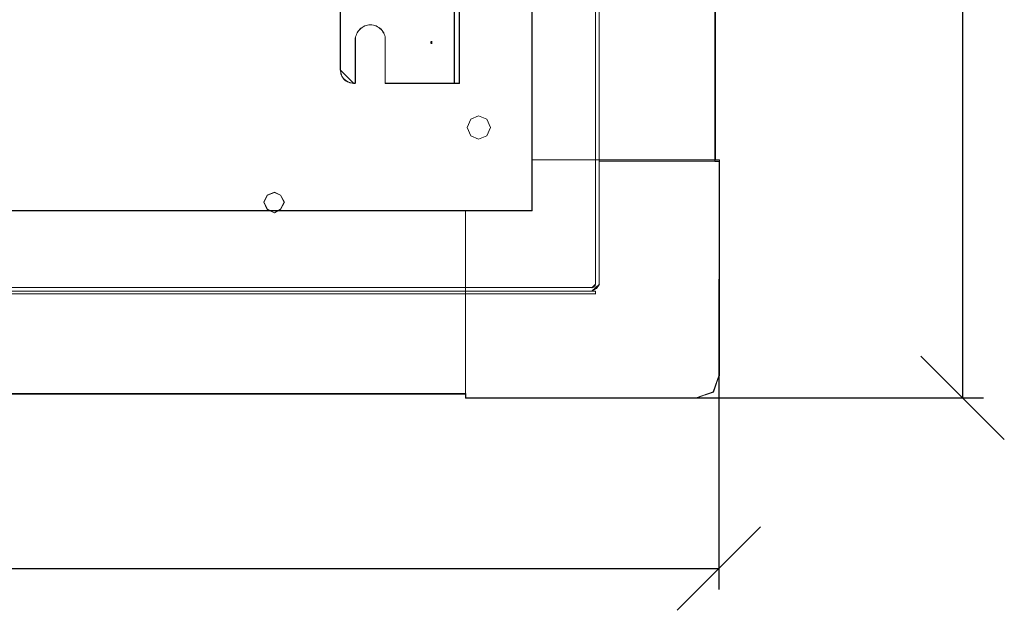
# Model space of a CAD drawing. Header units: millimetres. Extents: x -1290 to 1795, y -4192 to -1311.
# Tile 874 of 1056: x 1496 to 1555, y -2363 to -2328. Entities that reach past the tile are written whole.
import ezdxf

# ---------------------------------------------------------------- set-up
doc = ezdxf.new("R2010")
doc.units = ezdxf.units.MM
doc.layers.add('$EL_istn', color=7, linetype='Continuous', lineweight=15)
doc.layers.add('Aparatura', color=7, linetype='Continuous', lineweight=13)
doc.layers.add('51', color=7, linetype='Continuous')
doc.styles.get("Standard").update_dxf_attribs({"font": 'ARIALN.TTF', "width": 0.8})
doc.dimstyles.new('100', dxfattribs={"dimtxt": 15, "dimasz": 10, "dimexe": 1.25, "dimexo": 0.625, "dimtad": 1, "dimdec": 0, "dimtxsty": 'Standard', "dimblk": 'OBLIQUE', "dimcen": 2.5, "dimadec": 0, "dimazin": 0, "dimtfac": 1, "dimtdec": 0, "dimtmove": 0, "dimatfit": 3, "dimldrblk": 'NONE', "dimfxl": 1, "dimarcsym": 0})

# ---------------------------------------------------------------- blocks, each defined once
blk = doc.blocks.new('*U316')
at = {"layer": '51', "color": 254}
for points in [[(580.286061, -949.303258), (580.84643, -949.303258), (580.286061, -949.303258)], [(580.56356, -948.902865), (580.56356, -949.707242), (580.56356, -948.902865)]]:
    blk.add_lwpolyline(points, close=True, dxfattribs=at)
blk = doc.blocks.new('_Oblique')
at = {"color": 0, "linetype": 'ByBlock', "lineweight": -2}
blk.add_line((-0.5, -0.5), (0.5, 0.5), dxfattribs=at)
blk = doc.blocks.new('*D318')
at = {"layer": '$EL_istn', "color": 0, "linetype": 'Continuous', "lineweight": -2, "ltscale": 0.1}
for p, q in [((1529.843, -2128.058), (1554.067, -2128.058)), ((1552.817, -2128.058), (1552.817, -2350.458)), ((1531.244, -2350.458), (1554.067, -2350.458))]:
    blk.add_line(p, q, dxfattribs=at)
at = {"layer": 'Defpoints', "color": 0}
for p in [(1529.218, -2128.058), (1530.619, -2350.458), (1552.817, -2350.458)]:
    blk.add_point(p, dxfattribs=at)
at = {"layer": '$EL_istn', "color": 0, "linetype": 'ByBlock', "lineweight": -2, "xscale": 5, "yscale": 5, "zscale": 5}
for p, rotation in [((1552.817, -2128.058), 90), ((1552.817, -2350.458), 270)]:
    blk.add_blockref('_Oblique', p, dxfattribs=dict(at, rotation=rotation))
at = {"layer": '$EL_istn', "color": 0, "lineweight": 5, "insert": (1548.176, -2239.258), "char_height": 8, "attachment_point": 5, "rotation": 90}
blk.add_mtext('1112', dxfattribs=at)
blk = doc.blocks.new('_None')
blk = doc.blocks.new('*D319')
at = {"layer": '$EL_istn', "color": 0, "linetype": 'Continuous', "lineweight": -2, "ltscale": 0.1}
for p, q in [((1538.191, -2343.343), (1538.191, -2361.943)), ((1404.613, -2346.396), (1404.613, -2361.943)), ((1404.613, -2360.693), (1538.191, -2360.693))]:
    blk.add_line(p, q, dxfattribs=at)
at = {"layer": 'Defpoints', "color": 0}
for p in [(1538.191, -2342.718), (1404.613, -2345.771), (1538.191, -2360.693)]:
    blk.add_point(p, dxfattribs=at)
at = {"layer": '$EL_istn', "color": 0, "linetype": 'ByBlock', "lineweight": -2, "xscale": 5, "yscale": 5, "zscale": 5, "rotation": 180}
blk.add_blockref('_Oblique', (1404.613, -2360.693), dxfattribs=at)
at = {"layer": '$EL_istn', "color": 0, "linetype": 'ByBlock', "lineweight": -2, "xscale": 5, "yscale": 5, "zscale": 5}
blk.add_blockref('_Oblique', (1538.191, -2360.693), dxfattribs=at)
at = {"layer": '$EL_istn', "color": 0, "lineweight": 5, "insert": (1471.402, -2355.984), "char_height": 8, "attachment_point": 5}
blk.add_mtext('668', dxfattribs=at)

msp = doc.modelspace()

# ---------------------------------------------------------------- linework, layer by layer
at = {"layer": 'Aparatura', "color": 7, "lineweight": 13}
for points in [[(1530.782, -2343.641), (1530.782, -2134.959), (1530.782, -2343.641)], [(1531.005, -2343.641), (1531.005, -2134.959), (1531.005, -2343.641)], [(1526.971, -2142.237), (1526.971, -2336.183), (1536.769, -2336.183), (1537.993, -2336.183), (1537.993, -2142.237), (1536.769, -2142.237), (1526.971, -2142.237)], [(1526.971, -2142.237), (1526.971, -2336.183), (1536.769, -2336.183), (1537.993, -2336.183), (1537.993, -2142.237), (1536.769, -2142.237), (1526.971, -2142.237)], [(1537.943, -2336.274), (1537.943, -2142.327), (1537.943, -2336.274)], [(1526.987, -2239.272), (1416.071, -2239.272), (1416.071, -2339.228), (1526.987, -2339.228), (1526.987, -2239.272)], [(1515.473, -2330.783), (1515.473, -2326.779), (1515.473, -2330.783)], [(1522.314, -2326.779), (1522.314, -2330.978), (1522.314, -2326.779)], [(1522.314, -2326.779), (1522.314, -2330.976), (1522.314, -2331.59), (1522.621, -2331.59), (1522.621, -2330.976), (1522.621, -2326.779), (1522.314, -2326.779)], [(1522.322, -2326.787), (1522.322, -2330.971), (1522.322, -2331.582), (1522.614, -2331.582), (1522.614, -2330.971), (1522.614, -2326.787), (1522.322, -2326.787)], [(1522.606, -2326.779), (1522.606, -2330.978), (1522.606, -2326.779)], [(1516.377, -2331.59), (1516.377, -2328.975), (1516.377, -2331.59)], [(1518.171, -2331.59), (1518.171, -2328.975), (1518.171, -2331.59)], [(1515.473, -2330.769), (1515.487, -2330.854), (1515.502, -2330.924), (1515.516, -2331.009), (1515.544, -2331.08), (1515.572, -2331.151), (1515.615, -2331.222), (1515.657, -2331.292), (1515.714, -2331.349), (1515.785, -2331.406), (1515.841, -2331.448), (1515.912, -2331.49), (1515.983, -2331.519), (1516.054, -2331.547), (1516.139, -2331.561), (1516.21, -2331.575), (1516.295, -2331.59), (1515.473, -2330.769)], [(1522.314, -2330.963), (1522.314, -2331.59), (1522.314, -2330.963)], [(1522.606, -2331.59), (1522.606, -2330.963), (1522.606, -2331.59)], [(1516.392, -2331.575), (1516.28, -2331.575), (1516.392, -2331.575)], [(1522.232, -2331.575), (1518.171, -2331.575), (1522.232, -2331.575)], [(1522.329, -2331.575), (1522.217, -2331.575), (1522.329, -2331.575)], [(1522.621, -2331.575), (1522.314, -2331.575), (1522.621, -2331.575)], [(1524.488, -2334.242), (1524.275, -2333.742), (1523.775, -2333.542), (1523.3, -2333.742), (1523.087, -2334.242), (1523.3, -2334.742), (1523.775, -2334.929), (1524.275, -2334.742), (1524.488, -2334.242)], [(1523.775, -2333.542), (1524.275, -2333.742), (1524.488, -2334.242), (1524.275, -2334.742), (1523.775, -2334.929), (1523.3, -2334.742), (1523.087, -2334.242), (1523.3, -2333.742), (1523.775, -2333.542)], [(1536.769, -2336.183), (1526.971, -2336.183), (1526.971, -2339.213), (1522.981, -2339.213), (1522.981, -2349.013), (1522.981, -2349.138), (1522.981, -2350.236), (1522.981, -2350.472), (1536.769, -2350.472), (1537.868, -2350.111), (1538.229, -2349.013), (1538.229, -2336.183), (1537.993, -2336.183), (1536.769, -2336.183)], [(1536.769, -2336.183), (1526.971, -2336.183), (1526.971, -2339.213), (1522.981, -2339.213), (1522.981, -2349.013), (1522.981, -2349.138), (1522.981, -2350.236), (1522.981, -2350.472), (1536.769, -2350.472), (1537.868, -2350.111), (1538.229, -2349.013), (1538.229, -2336.183), (1537.993, -2336.183), (1536.769, -2336.183)], [(1531.005, -2336.259), (1536.832, -2336.259), (1531.005, -2336.259)], [(1536.817, -2336.259), (1538.222, -2336.259), (1536.817, -2336.259)], [(1538.207, -2336.259), (1538.207, -2349.131), (1538.207, -2336.259)], [(1512.124, -2338.712), (1511.898, -2338.29), (1511.532, -2338.121), (1511.096, -2338.29), (1510.885, -2338.712), (1511.096, -2339.149), (1511.532, -2339.36), (1511.898, -2339.149), (1512.124, -2338.712)], [(1512.124, -2338.712), (1511.898, -2338.29), (1511.532, -2338.121), (1511.096, -2338.29), (1510.885, -2338.712), (1511.096, -2339.149), (1511.532, -2339.36), (1511.898, -2339.149), (1512.124, -2338.712)], [(1512.116, -2338.713), (1511.894, -2338.296), (1511.532, -2338.129), (1511.101, -2338.296), (1510.892, -2338.713), (1511.101, -2339.144), (1511.532, -2339.352), (1511.894, -2339.144), (1512.116, -2338.713)], [(1522.982, -2339.213), (1420.076, -2339.213), (1420.076, -2349.013), (1420.076, -2349.138), (1420.076, -2350.236), (1522.982, -2350.236), (1522.982, -2349.138), (1522.982, -2349.013), (1522.982, -2339.213)], [(1522.982, -2339.213), (1420.076, -2339.213), (1420.076, -2349.013), (1420.076, -2349.138), (1420.076, -2350.236), (1522.982, -2350.236), (1522.982, -2349.138), (1522.982, -2349.013), (1522.982, -2339.213)], [(1412.26, -2344.043), (1530.797, -2344.043), (1412.26, -2344.043)], [(1416.098, -2343.834), (1527.808, -2343.834), (1416.098, -2343.834)], [(1527.793, -2343.834), (1530.589, -2343.834), (1527.793, -2343.834)], [(1527.793, -2344.043), (1530.589, -2344.043), (1527.793, -2344.043)], [(1530.573, -2344.058), (1530.847, -2343.899), (1531.02, -2343.626), (1530.573, -2344.058)], [(1530.573, -2343.849), (1530.753, -2343.79), (1530.797, -2343.626), (1530.573, -2343.849)], [(1530.782, -2344.043), (1530.782, -2344.225), (1530.782, -2344.043)], [(1412.26, -2344.21), (1530.797, -2344.21), (1412.26, -2344.21)], [(1522.996, -2344.21), (1522.996, -2349.131), (1522.996, -2344.21)], [(1528.599, -2344.21), (1528.989, -2344.21), (1528.599, -2344.21)], [(1528.975, -2344.21), (1530.213, -2344.21), (1528.975, -2344.21)], [(1522.996, -2349.061), (1522.996, -2350.466), (1522.996, -2349.061)], [(1420.047, -2350.187), (1523.01, -2350.187), (1420.047, -2350.187)], [(1536.832, -2350.451), (1522.996, -2350.451), (1536.832, -2350.451)]]:
    msp.add_lwpolyline(points, close=True, dxfattribs=at)
for points in [[(1526.971, -2339.214), (1526.971, -2139.331)], [(1526.987, -2139.317), (1526.987, -2339.228)], [(1537.958, -2142.328), (1537.958, -2336.273), (1538.222, -2336.273), (1538.222, -2349.076), (1537.847, -2350.09), (1536.831, -2350.466), (1523.009, -2350.466), (1523.009, -2350.202), (1420.049, -2350.202), (1420.049, -2350.466), (1406.226, -2350.466), (1405.267, -2350.09), (1404.836, -2349.076), (1404.836, -2336.273), (1405.1, -2336.273), (1405.1, -2336.273), (1405.1, -2142.328)], [(1537.958, -2142.328), (1537.958, -2336.273), (1538.222, -2336.273), (1538.222, -2349.076), (1537.847, -2350.09), (1536.831, -2350.466), (1523.009, -2350.466), (1523.009, -2350.202), (1420.049, -2350.202), (1420.049, -2350.466), (1406.226, -2350.466), (1405.267, -2350.09), (1404.836, -2349.076), (1404.836, -2336.273), (1405.1, -2336.273), (1405.1, -2336.273), (1405.1, -2142.328)], [(1537.951, -2142.334), (1537.951, -2336.267), (1538.215, -2336.267), (1538.215, -2349.069), (1537.84, -2350.083), (1536.824, -2350.459), (1523.003, -2350.459), (1523.003, -2350.195), (1420.054, -2350.195), (1420.054, -2350.459), (1406.233, -2350.459), (1405.274, -2350.083), (1404.843, -2349.069), (1404.843, -2336.267), (1405.107, -2336.267), (1405.107, -2336.267), (1405.107, -2142.334)], [(1537.992, -2336.183), (1537.992, -2142.237)], [(1515.474, -2326.794), (1515.474, -2330.783), (1515.488, -2330.867), (1515.502, -2330.936), (1515.516, -2331.02), (1515.544, -2331.089), (1515.571, -2331.159), (1515.613, -2331.228), (1515.655, -2331.298), (1515.711, -2331.353), (1515.78, -2331.409), (1515.836, -2331.451), (1515.906, -2331.492), (1515.976, -2331.52), (1516.045, -2331.548), (1516.129, -2331.562), (1516.198, -2331.576), (1516.282, -2331.59), (1516.38, -2331.59), (1516.38, -2328.99), (1516.38, -2328.893), (1516.394, -2328.809), (1516.421, -2328.726), (1516.449, -2328.642), (1516.491, -2328.559), (1516.533, -2328.49), (1516.589, -2328.42), (1516.644, -2328.351), (1516.714, -2328.295), (1516.784, -2328.239), (1516.853, -2328.198), (1516.937, -2328.156), (1517.021, -2328.128), (1517.104, -2328.1), (1517.188, -2328.086), (1517.285, -2328.086), (1517.369, -2328.086), (1517.466, -2328.1), (1517.55, -2328.128), (1517.634, -2328.156), (1517.717, -2328.198), (1517.787, -2328.239), (1517.857, -2328.295), (1517.926, -2328.351), (1517.982, -2328.42), (1518.024, -2328.49), (1518.08, -2328.559), (1518.107, -2328.642), (1518.149, -2328.726), (1518.163, -2328.809), (1518.177, -2328.893), (1518.177, -2328.99), (1518.177, -2331.59), (1522.232, -2331.59), (1522.329, -2331.59), (1522.329, -2330.978), (1522.329, -2326.794)], [(1515.481, -2326.787), (1515.481, -2330.776), (1515.495, -2330.86), (1515.508, -2330.929), (1515.522, -2331.012), (1515.55, -2331.082), (1515.578, -2331.151), (1515.62, -2331.221), (1515.661, -2331.29), (1515.717, -2331.346), (1515.787, -2331.402), (1515.842, -2331.443), (1515.912, -2331.485), (1515.981, -2331.513), (1516.051, -2331.541), (1516.134, -2331.555), (1516.204, -2331.568), (1516.287, -2331.582), (1516.384, -2331.582), (1516.384, -2328.983), (1516.384, -2328.886), (1516.398, -2328.802), (1516.426, -2328.719), (1516.454, -2328.636), (1516.496, -2328.552), (1516.537, -2328.483), (1516.593, -2328.413), (1516.649, -2328.344), (1516.718, -2328.288), (1516.788, -2328.232), (1516.857, -2328.191), (1516.941, -2328.149), (1517.024, -2328.121), (1517.108, -2328.093), (1517.191, -2328.08), (1517.288, -2328.08), (1517.372, -2328.08), (1517.469, -2328.093), (1517.553, -2328.121), (1517.636, -2328.149), (1517.719, -2328.191), (1517.789, -2328.232), (1517.858, -2328.288), (1517.928, -2328.344), (1517.984, -2328.413), (1518.025, -2328.483), (1518.081, -2328.552), (1518.109, -2328.636), (1518.15, -2328.719), (1518.164, -2328.802), (1518.178, -2328.886), (1518.178, -2328.983), (1518.178, -2331.582), (1522.225, -2331.582), (1522.322, -2331.582), (1522.322, -2330.971), (1522.322, -2326.787)], [(1526.971, -2336.183), (1536.769, -2336.183)], [(1536.769, -2336.183), (1538.229, -2336.183)], [(1538.229, -2336.183), (1538.229, -2349.138)], [(1526.987, -2339.227), (1416.071, -2339.227)], [(1416.087, -2339.213), (1526.971, -2339.213)], [(1522.981, -2339.213), (1522.981, -2349.138)], [(1522.981, -2349.013), (1522.981, -2350.472)], [(1536.769, -2350.472), (1537.867, -2350.111), (1538.229, -2349.013)], [(1420.076, -2350.236), (1522.982, -2350.236)], [(1536.769, -2350.472), (1522.981, -2350.472)]]:
    msp.add_lwpolyline(points, dxfattribs=at)

# ---------------------------------------------------------------- block references
at = {"layer": 'Aparatura', "color": 7, "lineweight": 13, "xscale": 0.2, "yscale": 0.2, "zscale": 0.2}
msp.add_blockref('*U316', (1404.829, -2139.272), dxfattribs=at)

# ---------------------------------------------------------------- dimensions: what is measured, and where the dimension line sits
at = {"layer": '$EL_istn', "linetype": 'Continuous', "lineweight": 5, "ltscale": 0.1}
dim = msp.add_linear_dim(base=(1552.817, -2350.458), p1=(1529.218, -2128.058), p2=(1530.619, -2350.458), angle=90, dimstyle='100', override={"dimtxt": 8, "dimasz": 5, "dimlfac": 5, "dimtxsty": 'Standard', "dimldrblk": 'None', "dimfxl": 35}, dxfattribs=at)
dim.commit()
dim.dimension.update_dxf_attribs({"geometry": '*D318', "text_midpoint": (1548.176, -2239.258)})
dim = msp.add_linear_dim(base=(1538.191, -2360.693), p1=(1404.613, -2345.771), p2=(1538.191, -2342.718), dimstyle='100', override={"dimtxt": 8, "dimasz": 5, "dimlfac": 5, "dimfxl": 35, "dimfxlon": 0}, dxfattribs=at)
dim.commit()
dim.dimension.update_dxf_attribs({"geometry": '*D319', "text_midpoint": (1471.402, -2355.984)})

doc.saveas('drawing.dxf')
